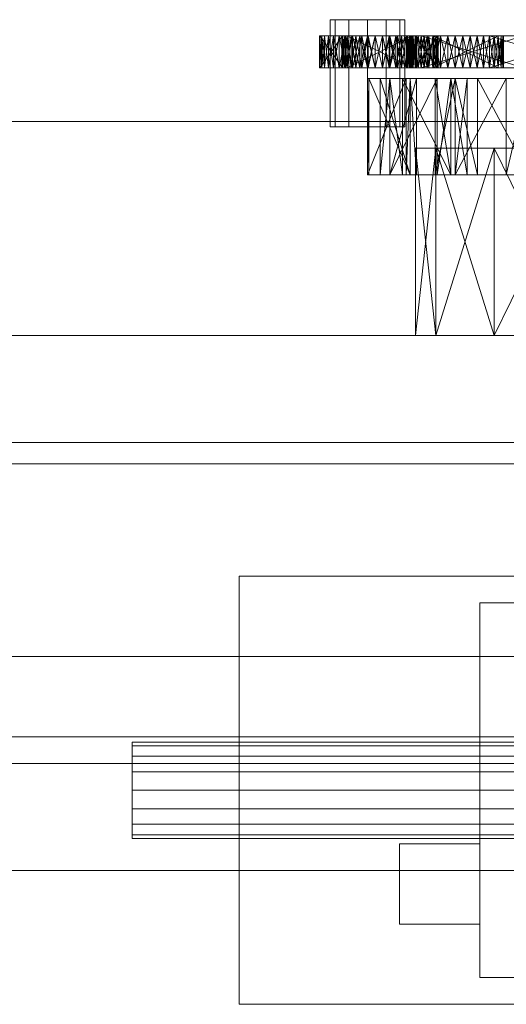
# Model space of a CAD drawing. Header units: millimetres. Extents: x -4738 to 65662, y -68080 to 6847.
# Tile 1027 of 1056: x 59860 to 59951, y -16725 to -16541. Entities that reach past the tile are written whole.
import ezdxf

# ---------------------------------------------------------------- set-up
doc = ezdxf.new("R2010")
doc.units = ezdxf.units.MM
doc.layers.add('superior_secador', color=7, linetype='Continuous', lineweight=0)

msp = doc.modelspace()

# ---------------------------------------------------------------- linework, layer by layer
at = {"layer": 'superior_secador'}
for p, q in [((59919.072, -16541), (59918.134, -16541)), ((59918.134, -16541), (59918.134, -16561)), ((59921.634, -16541), (59919.072, -16541)), ((59919.072, -16541), (59919.072, -16561)), ((59925.134, -16541), (59921.634, -16541)), ((59921.634, -16541), (59921.634, -16561)), ((59928.634, -16541), (59925.134, -16541)), ((59925.134, -16541), (59925.134, -16561)), ((59931.196, -16541), (59928.634, -16541)), ((59928.634, -16541), (59928.634, -16561)), ((59931.196, -16541), (59932.134, -16541)), ((59931.196, -16541), (59931.196, -16561)), ((59932.134, -16561), (59932.134, -16541)), ((59916.245, -16544), (59916.134, -16544)), ((59916.134, -16544), (59916.575, -16544)), ((59916.134, -16550), (59916.134, -16544)), ((59916.134, -16544), (59916.245, -16550)), ((59916.245, -16544), (59916.134, -16550)), ((59920.454, -16544), (59916.134, -16544)), ((59921.323, -16544), (59916.134, -16544)), ((59916.134, -16544), (59917.853, -16544)), ((59916.575, -16544), (59916.245, -16544)), ((59917.114, -16544), (59916.245, -16544)), ((59916.245, -16544), (59916.245, -16550)), ((59916.245, -16544), (59916.575, -16550)), ((59916.575, -16544), (59916.245, -16550)), ((59916.245, -16544), (59920.454, -16544)), ((59920.454, -16544), (59916.245, -16550)), ((59916.245, -16544), (59920.454, -16550)), ((59916.575, -16544), (59917.853, -16544)), ((59917.114, -16544), (59916.575, -16544)), ((59916.575, -16544), (59919.843, -16544)), ((59916.575, -16544), (59925.134, -16544)), ((59921.048, -16544), (59916.575, -16544)), ((59916.575, -16544), (59933.692, -16544)), ((59916.575, -16544), (59916.575, -16550)), ((59916.575, -16544), (59917.114, -16550)), ((59917.114, -16544), (59916.575, -16550)), ((59916.575, -16544), (59921.323, -16544)), ((59917.853, -16544), (59917.114, -16544)), ((59918.771, -16544), (59917.114, -16544)), ((59921.048, -16544), (59917.114, -16544)), ((59917.114, -16544), (59917.114, -16550)), ((59917.114, -16544), (59917.853, -16550)), ((59917.853, -16544), (59917.114, -16550)), ((59917.853, -16544), (59919.843, -16544)), ((59918.771, -16544), (59917.853, -16544)), ((59917.853, -16544), (59917.853, -16550)), ((59917.853, -16544), (59918.771, -16550)), ((59918.771, -16544), (59917.853, -16550)), ((59917.853, -16544), (59922.353, -16544)), ((59921.323, -16544), (59917.853, -16544)), ((59917.853, -16544), (59927.915, -16544)), ((59919.843, -16544), (59918.771, -16544)), ((59921.048, -16544), (59918.771, -16544)), ((59918.771, -16544), (59918.771, -16550)), ((59918.771, -16544), (59919.843, -16550)), ((59919.843, -16544), (59918.771, -16550)), ((59919.843, -16544), (59922.353, -16544)), ((59921.048, -16544), (59919.843, -16544)), ((59919.843, -16544), (59925.134, -16544)), ((59919.843, -16544), (59919.843, -16550)), ((59919.843, -16544), (59921.048, -16550)), ((59921.048, -16544), (59919.843, -16550)), ((59930.425, -16544), (59919.843, -16544)), ((59919.843, -16544), (59921.323, -16544)), ((59938.232, -16544), (59919.843, -16544)), ((59920.784, -16544), (59920.343, -16544)), ((59920.343, -16544), (59920.454, -16544)), ((59920.454, -16544), (59920.343, -16550)), ((59920.343, -16544), (59920.343, -16550)), ((59920.343, -16544), (59920.454, -16550)), ((59922.062, -16544), (59920.343, -16544)), ((59920.343, -16544), (59935.194, -16544)), ((59920.454, -16544), (59920.784, -16544)), ((59920.784, -16544), (59920.454, -16550)), ((59920.454, -16544), (59920.454, -16550)), ((59920.454, -16544), (59920.784, -16550)), ((59921.323, -16544), (59920.454, -16544)), ((59933.54, -16544), (59920.784, -16544)), ((59920.784, -16544), (59921.323, -16544)), ((59920.784, -16544), (59922.062, -16544)), ((59935.194, -16544), (59920.784, -16544)), ((59920.784, -16544), (59924.054, -16544)), ((59920.784, -16544), (59929.343, -16544)), ((59921.323, -16544), (59920.784, -16550)), ((59920.784, -16544), (59920.784, -16550)), ((59920.784, -16544), (59921.323, -16550)), ((59922.353, -16544), (59921.048, -16544)), ((59923.726, -16544), (59921.048, -16544)), ((59926.542, -16544), (59921.048, -16544)), ((59931.497, -16544), (59921.048, -16544)), ((59933.692, -16544), (59921.048, -16544)), ((59921.048, -16544), (59921.048, -16550)), ((59921.048, -16544), (59922.353, -16550)), ((59922.353, -16544), (59921.048, -16550)), ((59921.323, -16544), (59933.54, -16544)), ((59922.062, -16544), (59921.323, -16544)), ((59933.54, -16544), (59921.323, -16550)), ((59921.323, -16544), (59921.323, -16550)), ((59921.323, -16544), (59922.062, -16550)), ((59922.98, -16544), (59921.323, -16544)), ((59925.257, -16544), (59921.323, -16544)), ((59930.751, -16544), (59921.323, -16544)), ((59938.232, -16544), (59921.323, -16544)), ((59921.323, -16544), (59927.915, -16544)), ((59922.062, -16544), (59921.323, -16550)), ((59921.323, -16544), (59933.54, -16550)), ((59922.062, -16544), (59924.054, -16544)), ((59922.98, -16544), (59922.062, -16544)), ((59922.062, -16544), (59922.062, -16550)), ((59922.062, -16544), (59922.98, -16550)), ((59922.98, -16544), (59922.062, -16550)), ((59926.562, -16544), (59922.062, -16544)), ((59932.124, -16544), (59922.062, -16544)), ((59922.062, -16544), (59935.194, -16544)), ((59950.448, -16544), (59922.062, -16544)), ((59922.353, -16544), (59925.134, -16544)), ((59923.726, -16544), (59922.353, -16544)), ((59922.353, -16544), (59922.353, -16550)), ((59922.353, -16544), (59923.726, -16550)), ((59923.726, -16544), (59922.353, -16550)), ((59922.353, -16544), (59927.915, -16544)), ((59924.054, -16544), (59922.98, -16544)), ((59922.98, -16544), (59922.98, -16550)), ((59922.98, -16544), (59924.054, -16550)), ((59925.257, -16544), (59922.98, -16544)), ((59924.054, -16544), (59922.98, -16550)), ((59925.134, -16544), (59923.726, -16544)), ((59926.542, -16544), (59923.726, -16544)), ((59923.726, -16544), (59923.726, -16550)), ((59923.726, -16544), (59925.134, -16550)), ((59925.134, -16544), (59923.726, -16550)), ((59924.054, -16544), (59926.562, -16544)), ((59925.257, -16544), (59924.054, -16544)), ((59924.054, -16544), (59929.343, -16544)), ((59924.054, -16544), (59924.054, -16550)), ((59924.054, -16544), (59925.257, -16550)), ((59925.257, -16544), (59924.054, -16550)), ((59925.134, -16544), (59927.915, -16544)), ((59926.542, -16544), (59925.134, -16544)), ((59925.134, -16544), (59930.425, -16544)), ((59925.134, -16544), (59933.692, -16544)), ((59925.134, -16544), (59925.134, -16550)), ((59925.134, -16544), (59926.542, -16550)), ((59926.542, -16544), (59925.134, -16550)), ((59926.562, -16544), (59925.257, -16544)), ((59925.257, -16544), (59925.257, -16550)), ((59925.257, -16544), (59926.562, -16550)), ((59927.935, -16544), (59925.257, -16544)), ((59930.751, -16544), (59925.257, -16544)), ((59926.562, -16544), (59925.257, -16550)), ((59927.915, -16544), (59926.542, -16544)), ((59929.22, -16544), (59926.542, -16544)), ((59931.497, -16544), (59926.542, -16544)), ((59926.542, -16544), (59926.542, -16550)), ((59926.542, -16544), (59927.915, -16550)), ((59927.915, -16544), (59926.542, -16550)), ((59926.562, -16544), (59929.343, -16544)), ((59927.935, -16544), (59926.562, -16544)), ((59926.562, -16544), (59926.562, -16550)), ((59926.562, -16544), (59927.935, -16550)), ((59927.935, -16544), (59926.562, -16550)), ((59932.124, -16544), (59926.562, -16544)), ((59927.915, -16544), (59930.425, -16544)), ((59929.22, -16544), (59927.915, -16544)), ((59927.915, -16544), (59927.915, -16550)), ((59927.915, -16544), (59929.22, -16550)), ((59929.22, -16544), (59927.915, -16550)), ((59927.915, -16544), (59932.415, -16544)), ((59927.915, -16544), (59938.232, -16544)), ((59929.343, -16544), (59927.935, -16544)), ((59927.935, -16544), (59927.935, -16550)), ((59927.935, -16544), (59929.343, -16550)), ((59930.751, -16544), (59927.935, -16544)), ((59929.343, -16544), (59927.935, -16550)), ((59930.425, -16544), (59929.22, -16544)), ((59931.497, -16544), (59929.22, -16544)), ((59929.22, -16544), (59929.22, -16550)), ((59929.22, -16544), (59930.425, -16550)), ((59930.425, -16544), (59929.22, -16550)), ((59929.343, -16544), (59932.124, -16544)), ((59930.751, -16544), (59929.343, -16544)), ((59929.343, -16544), (59934.634, -16544)), ((59929.343, -16544), (59950.448, -16544)), ((59935.194, -16544), (59929.343, -16544)), ((59929.343, -16544), (59929.343, -16550)), ((59929.343, -16544), (59930.751, -16550)), ((59930.751, -16544), (59929.343, -16550)), ((59930.425, -16544), (59932.415, -16544)), ((59931.497, -16544), (59930.425, -16544)), ((59930.425, -16544), (59933.692, -16544)), ((59930.425, -16544), (59930.425, -16550)), ((59930.425, -16544), (59931.497, -16550)), ((59931.497, -16544), (59930.425, -16550)), ((59938.232, -16544), (59930.425, -16544)), ((59932.124, -16544), (59930.751, -16544)), ((59930.751, -16544), (59930.751, -16550)), ((59930.751, -16544), (59932.124, -16550)), ((59933.429, -16544), (59930.751, -16544)), ((59935.706, -16544), (59930.751, -16544)), ((59938.232, -16544), (59930.751, -16544)), ((59932.124, -16544), (59930.751, -16550)), ((59932.415, -16544), (59931.497, -16544)), ((59933.153, -16544), (59931.497, -16544)), ((59934.023, -16544), (59931.497, -16544)), ((59933.692, -16544), (59931.497, -16544)), ((59931.497, -16544), (59931.497, -16550)), ((59931.497, -16544), (59932.415, -16550)), ((59932.415, -16544), (59931.497, -16550)), ((59932.124, -16544), (59934.634, -16544)), ((59933.429, -16544), (59932.124, -16544)), ((59932.124, -16544), (59932.124, -16550)), ((59932.124, -16544), (59933.429, -16550)), ((59933.429, -16544), (59932.124, -16550)), ((59936.624, -16544), (59932.124, -16544)), ((59950.448, -16544), (59932.124, -16544)), ((59932.415, -16544), (59933.692, -16544)), ((59933.153, -16544), (59932.415, -16544)), ((59932.415, -16544), (59932.415, -16550)), ((59932.415, -16544), (59933.153, -16550)), ((59933.153, -16544), (59932.415, -16550)), ((59932.415, -16544), (59938.232, -16544)), ((59932.999, -16544), (59932.558, -16544)), ((59932.558, -16544), (59932.669, -16544)), ((59934.276, -16544), (59932.558, -16544)), ((59956.499, -16544), (59932.558, -16544)), ((59932.558, -16544), (59938.776, -16544)), ((59932.669, -16544), (59932.558, -16550)), ((59932.558, -16544), (59932.558, -16550)), ((59932.558, -16544), (59932.669, -16550)), ((59932.669, -16544), (59932.999, -16544)), ((59932.999, -16544), (59932.669, -16550)), ((59932.669, -16544), (59932.669, -16550)), ((59932.669, -16544), (59932.999, -16550)), ((59934.276, -16544), (59932.999, -16544)), ((59932.999, -16544), (59933.54, -16544)), ((59933.54, -16544), (59932.999, -16550)), ((59932.999, -16544), (59932.999, -16550)), ((59932.999, -16544), (59933.54, -16550)), ((59936.269, -16544), (59932.999, -16544)), ((59932.999, -16544), (59956.499, -16544)), ((59941.558, -16544), (59932.999, -16544)), ((59968.603, -16544), (59932.999, -16544)), ((59933.692, -16544), (59933.153, -16544)), ((59934.023, -16544), (59933.153, -16544)), ((59933.153, -16544), (59933.153, -16550)), ((59933.153, -16544), (59933.692, -16550)), ((59933.692, -16544), (59933.153, -16550)), ((59934.634, -16544), (59933.429, -16544)), ((59933.429, -16544), (59933.429, -16550)), ((59933.429, -16544), (59934.634, -16550)), ((59935.706, -16544), (59933.429, -16544)), ((59934.634, -16544), (59933.429, -16550)), ((59933.54, -16544), (59934.276, -16544)), ((59934.276, -16544), (59933.54, -16550)), ((59933.54, -16544), (59933.54, -16550)), ((59933.54, -16544), (59934.276, -16550)), ((59935.194, -16544), (59933.54, -16544)), ((59933.692, -16544), (59934.134, -16544)), ((59934.023, -16544), (59933.692, -16544)), ((59933.692, -16544), (59933.692, -16550)), ((59933.692, -16544), (59934.023, -16550)), ((59934.023, -16544), (59933.692, -16550)), ((59933.692, -16544), (59938.232, -16544)), ((59934.134, -16544), (59934.023, -16544)), ((59934.023, -16544), (59934.023, -16550)), ((59934.023, -16544), (59934.134, -16550)), ((59934.134, -16544), (59934.023, -16550)), ((59938.232, -16544), (59934.023, -16544)), ((59934.023, -16544), (59938.232, -16550)), ((59938.232, -16544), (59934.023, -16550)), ((59934.134, -16544), (59934.134, -16550)), ((59954.22, -16544), (59934.276, -16544)), ((59934.276, -16544), (59935.194, -16544)), ((59934.276, -16544), (59936.269, -16544)), ((59956.499, -16544), (59934.276, -16544)), ((59934.276, -16544), (59938.776, -16544)), ((59935.194, -16544), (59934.276, -16550)), ((59934.276, -16544), (59934.276, -16550)), ((59934.276, -16544), (59935.194, -16550)), ((59934.634, -16544), (59936.624, -16544)), ((59935.706, -16544), (59934.634, -16544)), ((59934.634, -16544), (59950.448, -16544)), ((59934.634, -16544), (59934.634, -16550)), ((59934.634, -16544), (59935.706, -16550)), ((59935.706, -16544), (59934.634, -16550)), ((59935.194, -16544), (59954.22, -16544)), ((59936.269, -16544), (59935.194, -16544)), ((59954.22, -16544), (59935.194, -16550)), ((59935.194, -16544), (59935.194, -16550)), ((59935.194, -16544), (59936.269, -16550)), ((59937.472, -16544), (59935.194, -16544)), ((59940.151, -16544), (59935.194, -16544)), ((59945.644, -16544), (59935.194, -16544)), ((59950.448, -16544), (59935.194, -16544)), ((59936.269, -16544), (59935.194, -16550)), ((59935.194, -16544), (59954.22, -16550)), ((59936.624, -16544), (59935.706, -16544)), ((59935.706, -16544), (59935.706, -16550)), ((59935.706, -16544), (59936.624, -16550)), ((59937.362, -16544), (59935.706, -16544)), ((59938.232, -16544), (59935.706, -16544)), ((59936.624, -16544), (59935.706, -16550)), ((59936.269, -16544), (59938.776, -16544)), ((59937.472, -16544), (59936.269, -16544)), ((59936.269, -16544), (59936.269, -16550)), ((59936.269, -16544), (59937.472, -16550)), ((59937.472, -16544), (59936.269, -16550)), ((59941.558, -16544), (59936.269, -16544)), ((59936.624, -16544), (59949.577, -16544)), ((59937.362, -16544), (59936.624, -16544)), ((59936.624, -16544), (59950.448, -16544)), ((59936.624, -16544), (59936.624, -16550)), ((59936.624, -16544), (59937.362, -16550)), ((59937.362, -16544), (59936.624, -16550)), ((59949.577, -16544), (59937.362, -16544)), ((59937.362, -16544), (59937.362, -16550)), ((59937.362, -16544), (59949.577, -16550)), ((59938.232, -16544), (59937.362, -16544)), ((59937.362, -16544), (59937.903, -16544)), ((59937.903, -16544), (59937.362, -16550)), ((59949.577, -16544), (59937.362, -16550)), ((59937.362, -16544), (59937.903, -16550)), ((59938.776, -16544), (59937.472, -16544)), ((59937.472, -16544), (59937.472, -16550)), ((59937.472, -16544), (59938.776, -16550)), ((59940.151, -16544), (59937.472, -16544)), ((59938.776, -16544), (59937.472, -16550)), ((59937.903, -16544), (59938.232, -16544)), ((59938.232, -16544), (59937.903, -16550)), ((59937.903, -16544), (59937.903, -16550)), ((59937.903, -16544), (59938.232, -16550)), ((59938.232, -16544), (59938.343, -16544)), ((59938.232, -16550), (59938.232, -16544)), ((59938.232, -16544), (59938.343, -16550)), ((59938.343, -16544), (59938.232, -16550)), ((59938.343, -16544), (59938.343, -16550)), ((59938.776, -16544), (59941.558, -16544)), ((59940.151, -16544), (59938.776, -16544)), ((59938.776, -16544), (59944.339, -16544)), ((59938.776, -16544), (59968.603, -16544)), ((59956.499, -16544), (59938.776, -16544)), ((59938.776, -16544), (59938.776, -16550)), ((59938.776, -16544), (59940.151, -16550)), ((59940.151, -16544), (59938.776, -16550)), ((59941.558, -16544), (59940.151, -16544)), ((59940.151, -16544), (59940.151, -16550)), ((59940.151, -16544), (59941.558, -16550)), ((59942.966, -16544), (59940.151, -16544)), ((59945.644, -16544), (59940.151, -16544)), ((59941.558, -16544), (59940.151, -16550)), ((59941.558, -16544), (59944.339, -16544)), ((59942.966, -16544), (59941.558, -16544)), ((59941.558, -16544), (59941.558, -16550)), ((59941.558, -16544), (59942.966, -16550)), ((59942.966, -16544), (59941.558, -16550)), ((59946.849, -16544), (59941.558, -16544)), ((59968.603, -16544), (59941.558, -16544)), ((59944.339, -16544), (59942.966, -16544)), ((59942.966, -16544), (59942.966, -16550)), ((59942.966, -16544), (59944.339, -16550)), ((59945.644, -16544), (59942.966, -16544)), ((59944.339, -16544), (59942.966, -16550)), ((59944.339, -16544), (59946.849, -16544)), ((59945.644, -16544), (59944.339, -16544)), ((59944.339, -16544), (59968.603, -16544)), ((59944.339, -16544), (59944.339, -16550)), ((59944.339, -16544), (59945.644, -16550)), ((59945.644, -16544), (59944.339, -16550)), ((59946.849, -16544), (59945.644, -16544)), ((59945.644, -16544), (59945.644, -16550)), ((59945.644, -16544), (59946.849, -16550)), ((59947.923, -16544), (59945.644, -16544)), ((59949.577, -16544), (59945.644, -16544)), ((59950.448, -16544), (59945.644, -16544)), ((59946.849, -16544), (59945.644, -16550)), ((59946.849, -16544), (59966.948, -16544)), ((59947.923, -16544), (59946.849, -16544)), ((59946.849, -16544), (59968.603, -16544)), ((59946.849, -16544), (59946.849, -16550)), ((59946.849, -16544), (59947.923, -16550)), ((59947.923, -16544), (59946.849, -16550)), ((59966.948, -16544), (59947.923, -16544)), ((59947.923, -16544), (59947.923, -16550)), ((59947.923, -16544), (59966.948, -16550)), ((59949.577, -16544), (59947.923, -16544)), ((59947.923, -16544), (59948.839, -16544)), ((59948.839, -16544), (59947.923, -16550)), ((59966.948, -16544), (59947.923, -16550)), ((59947.923, -16544), (59948.839, -16550)), ((59948.839, -16544), (59949.577, -16544)), ((59949.577, -16544), (59948.839, -16550)), ((59948.839, -16544), (59948.839, -16550)), ((59948.839, -16544), (59949.577, -16550)), ((59949.577, -16544), (59950.448, -16544)), ((59950.118, -16544), (59949.577, -16544)), ((59949.577, -16550), (59949.577, -16544)), ((59949.577, -16544), (59950.118, -16550)), ((59950.118, -16544), (59949.577, -16550)), ((59950.448, -16544), (59950.118, -16544)), ((59950.118, -16544), (59950.118, -16550)), ((59950.118, -16544), (59950.448, -16550)), ((59950.448, -16544), (59950.118, -16550)), ((59950.448, -16544), (59950.558, -16544)), ((59950.448, -16544), (59950.448, -16550)), ((59950.448, -16544), (59950.558, -16550)), ((59950.558, -16544), (59950.448, -16550)), ((59950.558, -16544), (59950.558, -16550)), ((59916.134, -16550), (59916.245, -16550)), ((59916.575, -16550), (59916.134, -16550)), ((59916.134, -16550), (59920.454, -16550)), ((59916.134, -16550), (59921.323, -16550)), ((59917.853, -16550), (59916.134, -16550)), ((59916.245, -16550), (59916.575, -16550)), ((59916.245, -16550), (59917.114, -16550)), ((59920.454, -16550), (59916.245, -16550)), ((59917.853, -16550), (59916.575, -16550)), ((59916.575, -16550), (59917.114, -16550)), ((59919.843, -16550), (59916.575, -16550)), ((59925.134, -16550), (59916.575, -16550)), ((59916.575, -16550), (59921.048, -16550)), ((59933.692, -16550), (59916.575, -16550)), ((59921.323, -16550), (59916.575, -16550)), ((59917.114, -16550), (59917.853, -16550)), ((59917.114, -16550), (59918.771, -16550)), ((59917.114, -16550), (59921.048, -16550)), ((59919.843, -16550), (59917.853, -16550)), ((59917.853, -16550), (59918.771, -16550)), ((59922.353, -16550), (59917.853, -16550)), ((59917.853, -16550), (59921.323, -16550)), ((59927.915, -16550), (59917.853, -16550)), ((59918.771, -16550), (59919.843, -16550)), ((59918.771, -16550), (59921.048, -16550)), ((59922.353, -16550), (59919.843, -16550)), ((59919.843, -16550), (59921.048, -16550)), ((59925.134, -16550), (59919.843, -16550)), ((59919.843, -16550), (59930.425, -16550)), ((59921.323, -16550), (59919.843, -16550)), ((59919.843, -16550), (59938.232, -16550)), ((59920.343, -16550), (59920.784, -16550)), ((59920.454, -16550), (59920.343, -16550)), ((59920.343, -16550), (59922.062, -16550)), ((59935.194, -16550), (59920.343, -16550)), ((59920.784, -16550), (59920.454, -16550)), ((59920.454, -16550), (59921.323, -16550)), ((59920.784, -16550), (59933.54, -16550)), ((59921.323, -16550), (59920.784, -16550)), ((59922.062, -16550), (59920.784, -16550)), ((59920.784, -16550), (59935.194, -16550)), ((59924.054, -16550), (59920.784, -16550)), ((59929.343, -16550), (59920.784, -16550)), ((59921.048, -16550), (59922.353, -16550)), ((59921.048, -16550), (59923.726, -16550)), ((59921.048, -16550), (59926.542, -16550)), ((59921.048, -16550), (59931.497, -16550)), ((59921.048, -16550), (59933.692, -16550)), ((59933.54, -16550), (59921.323, -16550)), ((59921.323, -16550), (59922.062, -16550)), ((59921.323, -16550), (59922.98, -16550)), ((59921.323, -16550), (59925.257, -16550)), ((59921.323, -16550), (59930.751, -16550)), ((59921.323, -16550), (59938.232, -16550)), ((59927.915, -16550), (59921.323, -16550)), ((59924.054, -16550), (59922.062, -16550)), ((59922.062, -16550), (59922.98, -16550)), ((59922.062, -16550), (59926.562, -16550)), ((59922.062, -16550), (59932.124, -16550)), ((59935.194, -16550), (59922.062, -16550)), ((59922.062, -16550), (59950.448, -16550)), ((59925.134, -16550), (59922.353, -16550)), ((59922.353, -16550), (59923.726, -16550)), ((59927.915, -16550), (59922.353, -16550)), ((59922.98, -16550), (59924.054, -16550)), ((59922.98, -16550), (59925.257, -16550)), ((59923.726, -16550), (59925.134, -16550)), ((59923.726, -16550), (59926.542, -16550)), ((59926.562, -16550), (59924.054, -16550)), ((59924.054, -16550), (59925.257, -16550)), ((59929.343, -16550), (59924.054, -16550)), ((59927.915, -16550), (59925.134, -16550)), ((59925.134, -16550), (59926.542, -16550)), ((59930.425, -16550), (59925.134, -16550)), ((59933.692, -16550), (59925.134, -16550)), ((59925.257, -16550), (59926.562, -16550)), ((59925.257, -16550), (59927.935, -16550)), ((59925.257, -16550), (59930.751, -16550)), ((59926.542, -16550), (59927.915, -16550)), ((59926.542, -16550), (59929.22, -16550)), ((59926.542, -16550), (59931.497, -16550)), ((59929.343, -16550), (59926.562, -16550)), ((59926.562, -16550), (59927.935, -16550)), ((59926.562, -16550), (59932.124, -16550)), ((59930.425, -16550), (59927.915, -16550)), ((59927.915, -16550), (59929.22, -16550)), ((59932.415, -16550), (59927.915, -16550)), ((59938.232, -16550), (59927.915, -16550)), ((59927.935, -16550), (59929.343, -16550)), ((59927.935, -16550), (59930.751, -16550)), ((59929.22, -16550), (59930.425, -16550)), ((59929.22, -16550), (59931.497, -16550)), ((59932.124, -16550), (59929.343, -16550)), ((59929.343, -16550), (59930.751, -16550)), ((59934.634, -16550), (59929.343, -16550)), ((59950.448, -16550), (59929.343, -16550)), ((59929.343, -16550), (59935.194, -16550)), ((59932.415, -16550), (59930.425, -16550)), ((59930.425, -16550), (59931.497, -16550)), ((59933.692, -16550), (59930.425, -16550)), ((59930.425, -16550), (59938.232, -16550)), ((59930.751, -16550), (59932.124, -16550)), ((59930.751, -16550), (59933.429, -16550)), ((59930.751, -16550), (59935.706, -16550)), ((59930.751, -16550), (59938.232, -16550)), ((59931.497, -16550), (59932.415, -16550)), ((59931.497, -16550), (59933.153, -16550)), ((59931.497, -16550), (59934.023, -16550)), ((59931.497, -16550), (59933.692, -16550)), ((59934.634, -16550), (59932.124, -16550)), ((59932.124, -16550), (59933.429, -16550)), ((59932.124, -16550), (59936.624, -16550)), ((59932.124, -16550), (59950.448, -16550)), ((59933.692, -16550), (59932.415, -16550)), ((59932.415, -16550), (59933.153, -16550)), ((59938.232, -16550), (59932.415, -16550)), ((59932.558, -16550), (59932.999, -16550)), ((59932.669, -16550), (59932.558, -16550)), ((59932.558, -16550), (59934.276, -16550)), ((59932.558, -16550), (59956.499, -16550)), ((59938.776, -16550), (59932.558, -16550)), ((59932.999, -16550), (59932.669, -16550)), ((59932.999, -16550), (59934.276, -16550)), ((59933.54, -16550), (59932.999, -16550)), ((59932.999, -16550), (59936.269, -16550)), ((59956.499, -16550), (59932.999, -16550)), ((59932.999, -16550), (59941.558, -16550)), ((59932.999, -16550), (59968.603, -16550)), ((59933.153, -16550), (59933.692, -16550)), ((59933.153, -16550), (59934.023, -16550)), ((59933.429, -16550), (59934.634, -16550)), ((59933.429, -16550), (59935.706, -16550)), ((59934.276, -16550), (59933.54, -16550)), ((59933.54, -16550), (59935.194, -16550)), ((59934.134, -16550), (59933.692, -16550)), ((59933.692, -16550), (59934.023, -16550)), ((59938.232, -16550), (59933.692, -16550)), ((59934.023, -16550), (59934.134, -16550)), ((59934.023, -16550), (59938.232, -16550)), ((59934.276, -16550), (59954.22, -16550)), ((59935.194, -16550), (59934.276, -16550)), ((59936.269, -16550), (59934.276, -16550)), ((59934.276, -16550), (59956.499, -16550)), ((59938.776, -16550), (59934.276, -16550)), ((59936.624, -16550), (59934.634, -16550)), ((59934.634, -16550), (59935.706, -16550)), ((59950.448, -16550), (59934.634, -16550)), ((59954.22, -16550), (59935.194, -16550)), ((59935.194, -16550), (59936.269, -16550)), ((59935.194, -16550), (59937.472, -16550)), ((59935.194, -16550), (59940.151, -16550)), ((59935.194, -16550), (59945.644, -16550)), ((59935.194, -16550), (59950.448, -16550)), ((59935.706, -16550), (59936.624, -16550)), ((59935.706, -16550), (59937.362, -16550)), ((59935.706, -16550), (59938.232, -16550)), ((59938.776, -16550), (59936.269, -16550)), ((59936.269, -16550), (59937.472, -16550)), ((59936.269, -16550), (59941.558, -16550)), ((59949.577, -16550), (59936.624, -16550)), ((59936.624, -16550), (59937.362, -16550)), ((59950.448, -16550), (59936.624, -16550)), ((59937.362, -16550), (59949.577, -16550)), ((59937.362, -16550), (59938.232, -16550)), ((59937.903, -16550), (59937.362, -16550)), ((59937.472, -16550), (59938.776, -16550)), ((59937.472, -16550), (59940.151, -16550)), ((59938.232, -16550), (59937.903, -16550)), ((59938.232, -16550), (59938.343, -16550)), ((59941.558, -16550), (59938.776, -16550)), ((59938.776, -16550), (59940.151, -16550)), ((59944.339, -16550), (59938.776, -16550)), ((59968.603, -16550), (59938.776, -16550)), ((59938.776, -16550), (59956.499, -16550)), ((59940.151, -16550), (59941.558, -16550)), ((59940.151, -16550), (59942.966, -16550)), ((59940.151, -16550), (59945.644, -16550)), ((59944.339, -16550), (59941.558, -16550)), ((59941.558, -16550), (59942.966, -16550)), ((59941.558, -16550), (59946.849, -16550)), ((59941.558, -16550), (59968.603, -16550)), ((59942.966, -16550), (59944.339, -16550)), ((59942.966, -16550), (59945.644, -16550)), ((59946.849, -16550), (59944.339, -16550)), ((59944.339, -16550), (59945.644, -16550)), ((59968.603, -16550), (59944.339, -16550)), ((59945.644, -16550), (59946.849, -16550)), ((59945.644, -16550), (59947.923, -16550)), ((59945.644, -16550), (59949.577, -16550)), ((59945.644, -16550), (59950.448, -16550)), ((59966.948, -16550), (59946.849, -16550)), ((59946.849, -16550), (59947.923, -16550)), ((59968.603, -16550), (59946.849, -16550)), ((59947.923, -16550), (59966.948, -16550)), ((59947.923, -16550), (59949.577, -16550)), ((59948.839, -16550), (59947.923, -16550)), ((59949.577, -16550), (59948.839, -16550)), ((59950.448, -16550), (59949.577, -16550)), ((59949.577, -16550), (59950.118, -16550)), ((59950.118, -16550), (59950.448, -16550)), ((59950.448, -16550), (59950.558, -16550)), ((59925.4, -16552), (59925.134, -16552)), ((59925.134, -16552), (59932.378, -16552)), ((59932.378, -16552), (59925.134, -16570)), ((59925.134, -16552), (59925.134, -16570)), ((59925.134, -16552), (59925.4, -16570)), ((59932.378, -16552), (59925.4, -16552)), ((59933.107, -16552), (59925.4, -16552)), ((59925.4, -16552), (59925.4, -16570)), ((59925.4, -16552), (59933.107, -16570)), ((59938.148, -16552), (59927.511, -16552)), ((59927.511, -16552), (59929.343, -16552)), ((59933.107, -16552), (59927.511, -16552)), ((59929.343, -16552), (59927.511, -16570)), ((59927.511, -16552), (59927.511, -16570)), ((59927.511, -16552), (59933.107, -16570)), ((59929.343, -16552), (59938.148, -16552)), ((59931.681, -16552), (59929.343, -16552)), ((59929.343, -16552), (59934.317, -16552)), ((59938.148, -16552), (59929.343, -16570)), ((59929.343, -16552), (59929.343, -16570)), ((59934.317, -16552), (59929.343, -16570)), ((59929.343, -16552), (59931.681, -16570)), ((59934.317, -16552), (59931.681, -16552)), ((59940.745, -16552), (59931.681, -16552)), ((59931.681, -16552), (59931.681, -16570)), ((59931.681, -16552), (59940.745, -16570)), ((59932.378, -16552), (59933.107, -16552)), ((59933.107, -16552), (59932.378, -16570)), ((59932.378, -16552), (59932.378, -16570)), ((59938.148, -16552), (59933.107, -16552)), ((59940.745, -16552), (59933.107, -16552)), ((59934.317, -16552), (59933.107, -16552)), ((59955.273, -16552), (59933.107, -16552)), ((59933.107, -16552), (59933.107, -16570)), ((59933.107, -16552), (59934.317, -16570)), ((59934.317, -16552), (59940.745, -16552)), ((59934.317, -16552), (59934.317, -16570)), ((59951.062, -16552), (59937.808, -16552)), ((59937.808, -16552), (59941.558, -16552)), ((59940.745, -16552), (59937.808, -16552)), ((59941.558, -16552), (59937.808, -16570)), ((59937.808, -16552), (59937.808, -16570)), ((59937.808, -16552), (59940.745, -16570)), ((59938.148, -16552), (59940.745, -16552)), ((59940.745, -16552), (59938.148, -16570)), ((59938.148, -16552), (59938.148, -16570)), ((59951.062, -16552), (59940.745, -16552)), ((59955.273, -16552), (59940.745, -16552)), ((59943.775, -16552), (59940.745, -16552)), ((59940.745, -16552), (59975.269, -16552)), ((59940.745, -16552), (60023.491, -16552)), ((59940.745, -16552), (59940.745, -16570)), ((59940.745, -16552), (59943.775, -16570)), ((59941.558, -16552), (59951.062, -16552)), ((59945.739, -16552), (59941.558, -16552)), ((59941.558, -16552), (59943.775, -16552)), ((59951.062, -16552), (59941.558, -16570)), ((59941.558, -16552), (59941.558, -16570)), ((59943.775, -16552), (59941.558, -16570)), ((59941.558, -16552), (59945.739, -16570)), ((59943.775, -16552), (59945.739, -16552)), ((59943.775, -16552), (59955.273, -16552)), ((59943.775, -16552), (59943.775, -16570)), ((59955.273, -16552), (59945.739, -16552)), ((59945.739, -16552), (59945.739, -16570)), ((59945.739, -16552), (59955.273, -16570)), ((59951.062, -16552), (59955.273, -16552)), ((59955.273, -16552), (59951.062, -16570)), ((59951.062, -16552), (59951.062, -16570)), ((60201.134, -16560), (59821.134, -16560)), ((59919.072, -16561), (59918.134, -16561)), ((59921.634, -16561), (59919.072, -16561)), ((59925.134, -16561), (59921.634, -16561)), ((59928.634, -16561), (59925.134, -16561)), ((59931.196, -16561), (59928.634, -16561)), ((59932.134, -16561), (59931.196, -16561)), ((59934.134, -16565), (59972.14, -16565)), ((59970.134, -16565), (59934.134, -16565)), ((59934.134, -16565), (59948.839, -16565)), ((59937.903, -16565), (59934.134, -16565)), ((59934.134, -16565), (59977.964, -16565)), ((59934.134, -16565), (59987.339, -16565)), ((59934.134, -16565), (59987.034, -16565)), ((59937.903, -16565), (59934.134, -16600)), ((59934.134, -16565), (59934.134, -16600)), ((59934.134, -16565), (59937.903, -16600)), ((59948.839, -16565), (59937.903, -16565)), ((59948.839, -16565), (59937.903, -16600)), ((59937.903, -16565), (59937.903, -16600)), ((59937.903, -16565), (59948.839, -16600)), ((59948.839, -16565), (59987.339, -16565)), ((59965.874, -16565), (59948.839, -16565)), ((59965.874, -16565), (59948.839, -16600)), ((59948.839, -16565), (59948.839, -16600)), ((59948.839, -16565), (59965.874, -16600)), ((59932.378, -16570), (59925.134, -16570)), ((59925.134, -16570), (59925.4, -16570)), ((59925.4, -16570), (59932.378, -16570)), ((59925.4, -16570), (59933.107, -16570)), ((59927.511, -16570), (59938.148, -16570)), ((59929.343, -16570), (59927.511, -16570)), ((59927.511, -16570), (59933.107, -16570)), ((59938.148, -16570), (59929.343, -16570)), ((59934.317, -16570), (59929.343, -16570)), ((59929.343, -16570), (59931.681, -16570)), ((59931.681, -16570), (59934.317, -16570)), ((59931.681, -16570), (59940.745, -16570)), ((59933.107, -16570), (59932.378, -16570)), ((59933.107, -16570), (59938.148, -16570)), ((59933.107, -16570), (59940.745, -16570)), ((59933.107, -16570), (59934.317, -16570)), ((59933.107, -16570), (59955.273, -16570)), ((59940.745, -16570), (59934.317, -16570)), ((59937.808, -16570), (59951.062, -16570)), ((59941.558, -16570), (59937.808, -16570)), ((59937.808, -16570), (59940.745, -16570)), ((59940.745, -16570), (59938.148, -16570)), ((59940.745, -16570), (59951.062, -16570)), ((59940.745, -16570), (59955.273, -16570)), ((59940.745, -16570), (59943.775, -16570)), ((59975.269, -16570), (59940.745, -16570)), ((60023.491, -16570), (59940.745, -16570)), ((59951.062, -16570), (59941.558, -16570)), ((59943.775, -16570), (59941.558, -16570)), ((59941.558, -16570), (59945.739, -16570)), ((59945.739, -16570), (59943.775, -16570)), ((59955.273, -16570), (59943.775, -16570)), ((59945.739, -16570), (59955.273, -16570)), ((59955.273, -16570), (59951.062, -16570)), ((40461.134, -16600), (60461.134, -16600)), ((59211.134, -16600), (60211.134, -16600)), ((59461.134, -16600), (60461.134, -16600)), ((59972.14, -16600), (59934.134, -16600)), ((59934.134, -16600), (59970.134, -16600)), ((59948.839, -16600), (59934.134, -16600)), ((59934.134, -16600), (59937.903, -16600)), ((59977.964, -16600), (59934.134, -16600)), ((59987.339, -16600), (59934.134, -16600)), ((59987.034, -16600), (59934.134, -16600)), ((59937.903, -16600), (59948.839, -16600)), ((59987.339, -16600), (59948.839, -16600)), ((59948.839, -16600), (59965.874, -16600)), ((60461.134, -16620), (40461.134, -16620)), ((60461.134, -16624), (40461.134, -16624)), ((59901.134, -16725), (59901.134, -16645)), ((59901.134, -16645), (60131.134, -16645)), ((59946.134, -16720), (59946.134, -16650)), ((59946.134, -16650), (60076.134, -16650)), ((40811.134, -16660), (60111.134, -16660)), ((40461.134, -16675), (60461.134, -16675)), ((60461.134, -16675), (59461.134, -16675)), ((60176.134, -16675), (59846.134, -16675)), ((59881.134, -16676.685), (59881.134, -16676)), ((60131.134, -16676), (59881.134, -16676)), ((59881.134, -16676.685), (59881.134, -16678.636)), ((59881.134, -16676.685), (60131.134, -16676.685)), ((59881.134, -16678.636), (59881.134, -16681.556)), ((59881.134, -16678.636), (60131.134, -16678.636)), ((60461.134, -16680), (40461.134, -16680)), ((59881.134, -16681.556), (59881.134, -16685)), ((59881.134, -16681.556), (60131.134, -16681.556)), ((59881.134, -16685), (59881.134, -16688.444)), ((59881.134, -16685), (60131.134, -16685)), ((59881.134, -16688.444), (59881.134, -16691.364)), ((59881.134, -16688.444), (60131.134, -16688.444)), ((59881.134, -16691.364), (59881.134, -16693.315)), ((59881.134, -16691.364), (60131.134, -16691.364)), ((59881.134, -16693.315), (59881.134, -16694)), ((59881.134, -16693.315), (60131.134, -16693.315)), ((59881.134, -16694), (60131.134, -16694)), ((59931.134, -16710), (59931.134, -16695)), ((59931.134, -16695), (59946.134, -16695)), ((59946.134, -16695), (59946.134, -16710)), ((60111.134, -16700), (40811.134, -16700)), ((59946.134, -16710), (59931.134, -16710)), ((60076.134, -16720), (59946.134, -16720)), ((60131.134, -16725), (59901.134, -16725))]:
    msp.add_line(p, q, dxfattribs=at)

doc.saveas('drawing.dxf')
